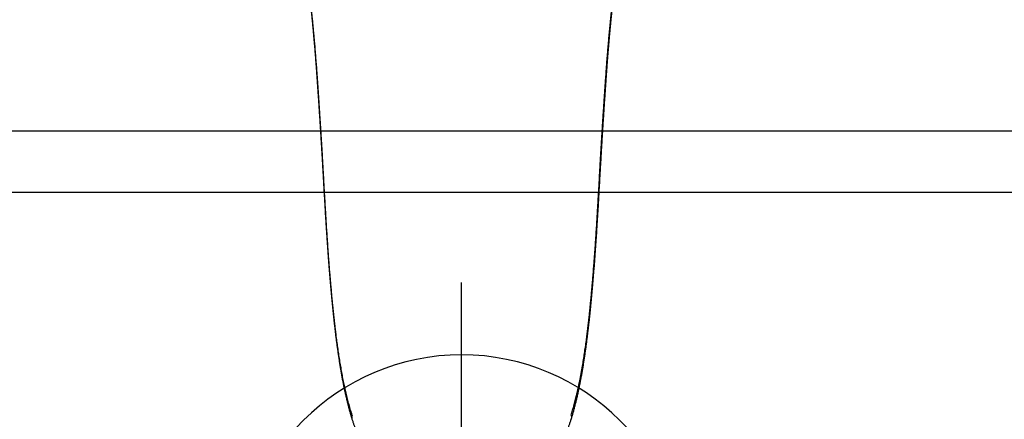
# Model space of a CAD drawing. Header units: millimetres. Extents: x 7483 to 13091, y 8111 to 13871.
# Tile 847 of 920: x 11568 to 11584, y 10652 to 10659. Entities that reach past the tile are written whole.
import ezdxf

# ---------------------------------------------------------------- set-up
doc = ezdxf.new("R2010")
doc.units = ezdxf.units.MM
doc.layers.add('Wyposazenie Wew - Urzadzenia Sanitarne', color=6, linetype='Continuous')

# ---------------------------------------------------------------- blocks, each defined once
blk = doc.blocks.new('ORAS_ELECTRA')
for p, q in [((-2.368, -4.189), (-2.367, -4.175)), ((2.368, -4.189), (2.367, -4.175)), ((-1.795, -9.882), (-1.795, -9.882)), ((-1.795, -9.882), (-1.795, -9.883)), ((1.795, -9.882), (1.795, -9.883))]:
    blk.add_line(p, q)
for points, knots in [([(-2.733, -1.026), (-2.733, -1.026), (-2.733, -1.03), (-2.733, -1.037), (-2.732, -1.047), (-2.732, -1.058), (-2.731, -1.069), (-2.73, -1.08), (-2.729, -1.09), (-2.728, -1.099), (-2.727, -1.108), (-2.726, -1.117), (-2.725, -1.127), (-2.724, -1.135), (-2.723, -1.144), (-2.722, -1.153), (-2.721, -1.162), (-2.72, -1.17), (-2.718, -1.179), (-2.717, -1.187), (-2.716, -1.196), (-2.715, -1.204), (-2.714, -1.212), (-2.712, -1.221), (-2.711, -1.229), (-2.71, -1.237), (-2.709, -1.246), (-2.707, -1.254), (-2.706, -1.263), (-2.705, -1.271), (-2.704, -1.28), (-2.702, -1.288), (-2.701, -1.297), (-2.7, -1.306), (-2.698, -1.315), (-2.697, -1.324), (-2.695, -1.333), (-2.694, -1.342), (-2.693, -1.351), (-2.691, -1.36), (-2.69, -1.37), (-2.688, -1.379), (-2.687, -1.388), (-2.686, -1.398), (-2.684, -1.408), (-2.683, -1.417), (-2.681, -1.427), (-2.68, -1.437), (-2.678, -1.447), (-2.677, -1.457), (-2.675, -1.467), (-2.674, -1.477), (-2.672, -1.488), (-2.671, -1.498), (-2.669, -1.509), (-2.668, -1.519), (-2.666, -1.53), (-2.665, -1.541), (-2.663, -1.551), (-2.662, -1.562), (-2.66, -1.573), (-2.659, -1.584), (-2.657, -1.595), (-2.655, -1.606), (-2.654, -1.618), (-2.652, -1.629), (-2.651, -1.641), (-2.649, -1.652), (-2.647, -1.664), (-2.646, -1.676), (-2.644, -1.688), (-2.643, -1.7), (-2.641, -1.712), (-2.639, -1.724), (-2.638, -1.736), (-2.636, -1.748), (-2.634, -1.761), (-2.632, -1.773), (-2.631, -1.786), (-2.629, -1.799), (-2.627, -1.811), (-2.626, -1.824), (-2.624, -1.837), (-2.622, -1.85), (-2.62, -1.863), (-2.619, -1.877), (-2.617, -1.89), (-2.615, -1.903), (-2.613, -1.917), (-2.611, -1.93), (-2.61, -1.944), (-2.608, -1.957), (-2.606, -1.971), (-2.604, -1.985), (-2.602, -1.999), (-2.601, -2.013), (-2.599, -2.027), (-2.597, -2.041), (-2.595, -2.055), (-2.593, -2.07), (-2.591, -2.084), (-2.589, -2.099), (-2.587, -2.113), (-2.585, -2.128), (-2.583, -2.143), (-2.582, -2.158), (-2.58, -2.172), (-2.578, -2.187), (-2.576, -2.203), (-2.574, -2.218), (-2.572, -2.233), (-2.57, -2.248), (-2.568, -2.263), (-2.566, -2.279), (-2.564, -2.294), (-2.562, -2.31), (-2.56, -2.326), (-2.558, -2.341), (-2.556, -2.357), (-2.554, -2.373), (-2.552, -2.389), (-2.55, -2.405), (-2.548, -2.421), (-2.546, -2.438), (-2.544, -2.454), (-2.542, -2.471), (-2.54, -2.487), (-2.538, -2.504), (-2.535, -2.52), (-2.533, -2.537), (-2.531, -2.554), (-2.529, -2.57), (-2.527, -2.587), (-2.525, -2.604), (-2.523, -2.621), (-2.521, -2.639), (-2.519, -2.656), (-2.517, -2.673), (-2.515, -2.69), (-2.513, -2.708), (-2.511, -2.725), (-2.508, -2.743), (-2.506, -2.761), (-2.504, -2.778), (-2.502, -2.796), (-2.5, -2.814), (-2.498, -2.832), (-2.496, -2.85), (-2.494, -2.868), (-2.492, -2.887), (-2.49, -2.905), (-2.488, -2.923), (-2.485, -2.942), (-2.483, -2.96), (-2.481, -2.979), (-2.479, -2.998), (-2.477, -3.016), (-2.475, -3.035), (-2.473, -3.054), (-2.471, -3.073), (-2.469, -3.092), (-2.467, -3.112), (-2.465, -3.131), (-2.463, -3.15), (-2.46, -3.17), (-2.458, -3.189), (-2.456, -3.209), (-2.454, -3.228), (-2.452, -3.248), (-2.45, -3.268), (-2.448, -3.288), (-2.446, -3.308), (-2.444, -3.328), (-2.442, -3.348), (-2.44, -3.369), (-2.438, -3.389), (-2.436, -3.409), (-2.434, -3.43), (-2.432, -3.451), (-2.43, -3.471), (-2.428, -3.492), (-2.426, -3.513), (-2.424, -3.534), (-2.422, -3.555), (-2.42, -3.576), (-2.418, -3.597), (-2.416, -3.619), (-2.414, -3.64), (-2.412, -3.662), (-2.41, -3.684), (-2.408, -3.705), (-2.406, -3.727), (-2.405, -3.749), (-2.403, -3.771), (-2.401, -3.793), (-2.399, -3.815), (-2.397, -3.838), (-2.395, -3.86), (-2.393, -3.883), (-2.391, -3.905), (-2.39, -3.928), (-2.388, -3.951), (-2.386, -3.973), (-2.384, -3.996), (-2.382, -4.02), (-2.38, -4.043), (-2.379, -4.066), (-2.377, -4.089), (-2.375, -4.111), (-2.374, -4.133), (-2.372, -4.152), (-2.371, -4.171), (-2.37, -4.183), (-2.369, -4.189), (-2.369, -4.189)], [0, 0, 0, 0, 0.000897, 0.014392, 0.028259, 0.042658, 0.057335, 0.071796, 0.084135, 0.095797, 0.106851, 0.118564, 0.128903, 0.139852, 0.150279, 0.16025, 0.169835, 0.179089, 0.188056, 0.196771, 0.205262, 0.213555, 0.22166, 0.22964, 0.237452, 0.24511, 0.252628, 0.260016, 0.267284, 0.274441, 0.281494, 0.28845, 0.295315, 0.302095, 0.308794, 0.315416, 0.32203, 0.328524, 0.334936, 0.341269, 0.347528, 0.353717, 0.35984, 0.365899, 0.371898, 0.377839, 0.383725, 0.389558, 0.39534, 0.401075, 0.406762, 0.412405, 0.418004, 0.423618, 0.429062, 0.434454, 0.439796, 0.445092, 0.450342, 0.455549, 0.460714, 0.465839, 0.470925, 0.475973, 0.480986, 0.485964, 0.490908, 0.49582, 0.500701, 0.505551, 0.510372, 0.515165, 0.519931, 0.524654, 0.529349, 0.534008, 0.538633, 0.543224, 0.547784, 0.552312, 0.556812, 0.561283, 0.565726, 0.570144, 0.574534, 0.578879, 0.58319, 0.587475, 0.591733, 0.595965, 0.60017, 0.60435, 0.608503, 0.612631, 0.616733, 0.620811, 0.624863, 0.628816, 0.632873, 0.6369, 0.640897, 0.644865, 0.648806, 0.652719, 0.656607, 0.660469, 0.664307, 0.668122, 0.671913, 0.675683, 0.679431, 0.683158, 0.686865, 0.690552, 0.694221, 0.697871, 0.701504, 0.70512, 0.708719, 0.712302, 0.715869, 0.719422, 0.72296, 0.726484, 0.730023, 0.733512, 0.736982, 0.740435, 0.743872, 0.747294, 0.7507, 0.754091, 0.75746, 0.760819, 0.764168, 0.767504, 0.770826, 0.774132, 0.777422, 0.780694, 0.783961, 0.787221, 0.790468, 0.793703, 0.796926, 0.800138, 0.803338, 0.806527, 0.809706, 0.812875, 0.816033, 0.819181, 0.82232, 0.82545, 0.828571, 0.831684, 0.83479, 0.837892, 0.840985, 0.84407, 0.847147, 0.850216, 0.853277, 0.856332, 0.859379, 0.862419, 0.865453, 0.868481, 0.871504, 0.87452, 0.877531, 0.880538, 0.883539, 0.886536, 0.889529, 0.892518, 0.895503, 0.898484, 0.901463, 0.904439, 0.907412, 0.910382, 0.913351, 0.916318, 0.919283, 0.922247, 0.92521, 0.928172, 0.931133, 0.934095, 0.937043, 0.939995, 0.942952, 0.945913, 0.948876, 0.95184, 0.954801, 0.957758, 0.960716, 0.963662, 0.966616, 0.969577, 0.972545, 0.975521, 0.978504, 0.981496, 0.984497, 0.98746, 0.990212, 0.992827, 0.995596, 0.997715, 0.99984, 1, 1, 1, 1]), ([(-2.367, -4.175), (-2.368, -4.162), (-2.37, -4.135), (-2.373, -4.094), (-2.376, -4.055), (-2.379, -4.015), (-2.383, -3.976), (-2.386, -3.936), (-2.389, -3.897), (-2.392, -3.859), (-2.395, -3.82), (-2.399, -3.782), (-2.402, -3.744), (-2.405, -3.707), (-2.408, -3.669), (-2.412, -3.632), (-2.415, -3.595), (-2.419, -3.558), (-2.422, -3.521), (-2.426, -3.483), (-2.429, -3.447), (-2.433, -3.409), (-2.437, -3.372), (-2.44, -3.334), (-2.444, -3.296), (-2.448, -3.259), (-2.452, -3.222), (-2.456, -3.185), (-2.46, -3.149), (-2.463, -3.113), (-2.467, -3.078), (-2.471, -3.042), (-2.475, -3.007), (-2.479, -2.973), (-2.483, -2.938), (-2.487, -2.905), (-2.49, -2.871), (-2.494, -2.838), (-2.498, -2.806), (-2.502, -2.774), (-2.505, -2.742), (-2.509, -2.711), (-2.513, -2.68), (-2.517, -2.649), (-2.52, -2.619), (-2.524, -2.589), (-2.528, -2.558), (-2.532, -2.527), (-2.536, -2.494), (-2.54, -2.462), (-2.543, -2.431), (-2.547, -2.4), (-2.551, -2.37), (-2.555, -2.34), (-2.559, -2.311), (-2.562, -2.282), (-2.566, -2.254), (-2.57, -2.226), (-2.573, -2.198), (-2.577, -2.171), (-2.58, -2.144), (-2.584, -2.117), (-2.587, -2.091), (-2.59, -2.066), (-2.594, -2.041), (-2.597, -2.016), (-2.6, -1.992), (-2.603, -1.968), (-2.607, -1.943), (-2.61, -1.917), (-2.614, -1.889), (-2.618, -1.862), (-2.621, -1.837), (-2.624, -1.813), (-2.627, -1.79), (-2.63, -1.769), (-2.633, -1.747), (-2.636, -1.726), (-2.639, -1.704), (-2.642, -1.681), (-2.645, -1.657), (-2.649, -1.633), (-2.652, -1.611), (-2.655, -1.588), (-2.658, -1.567), (-2.661, -1.546), (-2.664, -1.525), (-2.667, -1.506), (-2.669, -1.487), (-2.672, -1.47), (-2.674, -1.454), (-2.676, -1.439), (-2.679, -1.424), (-2.681, -1.409), (-2.683, -1.395), (-2.685, -1.381), (-2.687, -1.368), (-2.689, -1.352), (-2.692, -1.335), (-2.695, -1.317), (-2.697, -1.299), (-2.7, -1.283), (-2.703, -1.266), (-2.705, -1.251), (-2.707, -1.236), (-2.709, -1.221), (-2.712, -1.208), (-2.714, -1.194), (-2.716, -1.182), (-2.717, -1.17), (-2.719, -1.158), (-2.721, -1.147), (-2.722, -1.136), (-2.724, -1.125), (-2.725, -1.115), (-2.726, -1.105), (-2.727, -1.096), (-2.728, -1.087), (-2.729, -1.079), (-2.73, -1.07), (-2.731, -1.062), (-2.732, -1.054), (-2.732, -1.045), (-2.733, -1.036), (-2.733, -1.029), (-2.733, -1.026)], [0, 0, 0, 0, 0.005042, 0.010085, 0.015128, 0.020171, 0.025213, 0.030256, 0.035299, 0.040342, 0.045385, 0.050427, 0.055469, 0.060512, 0.065555, 0.070598, 0.075641, 0.080861, 0.086082, 0.091303, 0.096524, 0.101745, 0.107324, 0.112903, 0.118483, 0.124063, 0.129642, 0.135243, 0.140845, 0.146447, 0.152049, 0.15765, 0.163343, 0.169037, 0.174731, 0.180424, 0.186117, 0.19181, 0.197503, 0.203197, 0.20889, 0.214583, 0.220354, 0.226126, 0.231897, 0.237669, 0.24344, 0.250034, 0.256627, 0.263221, 0.269814, 0.276407, 0.283, 0.289593, 0.296186, 0.302832, 0.309478, 0.316124, 0.322769, 0.32959, 0.336411, 0.343232, 0.350054, 0.356874, 0.363694, 0.370515, 0.377336, 0.384156, 0.390977, 0.399572, 0.408167, 0.416763, 0.425358, 0.432951, 0.440545, 0.448138, 0.455736, 0.463333, 0.470931, 0.480459, 0.489988, 0.499517, 0.509046, 0.518575, 0.528119, 0.537663, 0.547208, 0.556752, 0.566296, 0.57459, 0.582884, 0.591178, 0.599474, 0.60777, 0.616066, 0.624348, 0.63263, 0.640912, 0.653338, 0.665764, 0.678196, 0.690629, 0.703064, 0.715499, 0.727922, 0.740344, 0.752769, 0.765193, 0.777621, 0.79005, 0.802479, 0.814908, 0.827734, 0.84056, 0.853387, 0.866213, 0.879042, 0.891871, 0.904701, 0.917531, 0.931434, 0.945337, 0.95924, 0.980096, 1, 1, 1, 1]), ([(2.367, -4.175), (2.368, -4.161), (2.37, -4.134), (2.373, -4.093), (2.377, -4.052), (2.38, -4.011), (2.383, -3.971), (2.386, -3.931), (2.389, -3.891), (2.393, -3.851), (2.396, -3.811), (2.399, -3.772), (2.403, -3.733), (2.406, -3.694), (2.41, -3.655), (2.413, -3.617), (2.417, -3.579), (2.42, -3.541), (2.424, -3.504), (2.427, -3.467), (2.431, -3.43), (2.434, -3.393), (2.438, -3.357), (2.442, -3.322), (2.445, -3.286), (2.449, -3.251), (2.452, -3.216), (2.456, -3.181), (2.46, -3.146), (2.464, -3.111), (2.467, -3.077), (2.471, -3.042), (2.475, -3.007), (2.479, -2.973), (2.483, -2.938), (2.487, -2.905), (2.49, -2.871), (2.494, -2.838), (2.498, -2.806), (2.502, -2.774), (2.505, -2.742), (2.509, -2.711), (2.513, -2.68), (2.517, -2.649), (2.52, -2.619), (2.524, -2.589), (2.528, -2.559), (2.531, -2.528), (2.535, -2.497), (2.539, -2.466), (2.543, -2.436), (2.547, -2.406), (2.55, -2.377), (2.554, -2.349), (2.558, -2.32), (2.561, -2.293), (2.565, -2.264), (2.569, -2.234), (2.573, -2.204), (2.576, -2.174), (2.58, -2.144), (2.584, -2.116), (2.588, -2.088), (2.591, -2.06), (2.595, -2.033), (2.598, -2.007), (2.602, -1.981), (2.605, -1.956), (2.608, -1.931), (2.612, -1.906), (2.615, -1.882), (2.618, -1.859), (2.621, -1.835), (2.624, -1.813), (2.627, -1.79), (2.63, -1.769), (2.633, -1.747), (2.636, -1.726), (2.639, -1.704), (2.642, -1.681), (2.645, -1.657), (2.649, -1.633), (2.652, -1.611), (2.655, -1.588), (2.658, -1.567), (2.661, -1.546), (2.664, -1.525), (2.667, -1.506), (2.669, -1.487), (2.672, -1.47), (2.674, -1.454), (2.676, -1.439), (2.679, -1.424), (2.681, -1.409), (2.683, -1.395), (2.685, -1.381), (2.687, -1.368), (2.689, -1.352), (2.692, -1.335), (2.695, -1.317), (2.697, -1.299), (2.7, -1.283), (2.703, -1.266), (2.705, -1.251), (2.707, -1.236), (2.709, -1.221), (2.712, -1.208), (2.714, -1.194), (2.716, -1.182), (2.717, -1.17), (2.719, -1.158), (2.721, -1.147), (2.722, -1.136), (2.724, -1.125), (2.725, -1.115), (2.726, -1.105), (2.727, -1.096), (2.728, -1.087), (2.729, -1.079), (2.73, -1.07), (2.731, -1.062), (2.732, -1.054), (2.732, -1.045), (2.733, -1.036), (2.733, -1.029), (2.733, -1.026)], [0, 0, 0, 0, 0.005164, 0.010329, 0.015494, 0.020658, 0.025822, 0.031005, 0.036188, 0.041372, 0.046555, 0.051738, 0.056984, 0.06223, 0.067476, 0.072723, 0.077968, 0.083214, 0.08846, 0.093707, 0.098953, 0.104199, 0.109444, 0.11469, 0.119937, 0.125183, 0.130428, 0.135872, 0.141317, 0.146762, 0.152206, 0.15765, 0.163343, 0.169037, 0.174731, 0.180424, 0.186117, 0.19181, 0.197503, 0.203197, 0.20889, 0.214583, 0.220354, 0.226126, 0.231897, 0.237669, 0.24344, 0.24976, 0.25608, 0.2624, 0.26872, 0.275039, 0.281377, 0.287715, 0.294054, 0.300392, 0.30673, 0.314114, 0.321498, 0.328883, 0.336267, 0.343651, 0.351036, 0.35842, 0.365804, 0.373187, 0.380571, 0.387955, 0.395339, 0.402843, 0.410348, 0.417853, 0.425358, 0.432951, 0.440545, 0.448138, 0.455736, 0.463333, 0.470931, 0.480459, 0.489988, 0.499517, 0.509046, 0.518575, 0.528119, 0.537663, 0.547208, 0.556752, 0.566296, 0.57459, 0.582884, 0.591178, 0.599474, 0.60777, 0.616066, 0.624348, 0.63263, 0.640912, 0.653338, 0.665764, 0.678196, 0.690629, 0.703064, 0.715499, 0.727921, 0.740344, 0.752769, 0.765193, 0.777621, 0.79005, 0.802479, 0.814908, 0.827734, 0.84056, 0.853387, 0.866213, 0.879042, 0.891871, 0.904701, 0.917531, 0.931434, 0.945337, 0.95924, 0.980096, 1, 1, 1, 1]), ([(2.369, -4.189), (2.37, -4.184), (2.371, -4.173), (2.372, -4.157), (2.373, -4.139), (2.375, -4.119), (2.376, -4.098), (2.378, -4.075), (2.38, -4.052), (2.381, -4.029), (2.383, -4.005), (2.385, -3.982), (2.387, -3.959), (2.389, -3.936), (2.391, -3.913), (2.393, -3.891), (2.394, -3.868), (2.396, -3.846), (2.398, -3.823), (2.4, -3.801), (2.402, -3.779), (2.404, -3.757), (2.406, -3.735), (2.408, -3.713), (2.41, -3.691), (2.412, -3.67), (2.413, -3.648), (2.415, -3.627), (2.417, -3.605), (2.419, -3.584), (2.421, -3.563), (2.423, -3.542), (2.425, -3.521), (2.427, -3.5), (2.429, -3.479), (2.431, -3.459), (2.433, -3.438), (2.435, -3.418), (2.437, -3.397), (2.439, -3.377), (2.441, -3.357), (2.443, -3.336), (2.445, -3.316), (2.447, -3.296), (2.449, -3.277), (2.451, -3.257), (2.453, -3.237), (2.455, -3.217), (2.458, -3.198), (2.46, -3.178), (2.462, -3.159), (2.464, -3.14), (2.466, -3.12), (2.468, -3.101), (2.47, -3.082), (2.472, -3.063), (2.474, -3.044), (2.476, -3.025), (2.478, -3.007), (2.48, -2.988), (2.482, -2.969), (2.484, -2.951), (2.487, -2.933), (2.489, -2.914), (2.491, -2.896), (2.493, -2.878), (2.495, -2.86), (2.497, -2.842), (2.499, -2.824), (2.501, -2.806), (2.503, -2.788), (2.505, -2.77), (2.507, -2.753), (2.509, -2.735), (2.511, -2.718), (2.514, -2.7), (2.516, -2.683), (2.518, -2.666), (2.52, -2.649), (2.522, -2.632), (2.524, -2.615), (2.526, -2.598), (2.528, -2.581), (2.53, -2.564), (2.532, -2.547), (2.534, -2.531), (2.536, -2.514), (2.538, -2.498), (2.54, -2.482), (2.542, -2.465), (2.544, -2.449), (2.546, -2.433), (2.548, -2.417), (2.55, -2.401), (2.552, -2.385), (2.554, -2.369), (2.556, -2.353), (2.558, -2.338), (2.56, -2.322), (2.562, -2.307), (2.564, -2.291), (2.566, -2.276), (2.568, -2.261), (2.57, -2.245), (2.572, -2.23), (2.574, -2.215), (2.576, -2.2), (2.578, -2.186), (2.58, -2.171), (2.582, -2.156), (2.584, -2.141), (2.586, -2.127), (2.587, -2.112), (2.589, -2.098), (2.591, -2.083), (2.593, -2.069), (2.595, -2.055), (2.597, -2.041), (2.599, -2.026), (2.601, -2.013), (2.602, -1.999), (2.604, -1.985), (2.606, -1.971), (2.608, -1.958), (2.61, -1.944), (2.611, -1.931), (2.613, -1.918), (2.615, -1.904), (2.617, -1.891), (2.618, -1.878), (2.62, -1.865), (2.622, -1.852), (2.624, -1.839), (2.625, -1.826), (2.627, -1.814), (2.629, -1.801), (2.63, -1.789), (2.632, -1.776), (2.634, -1.764), (2.635, -1.752), (2.637, -1.739), (2.639, -1.727), (2.64, -1.715), (2.642, -1.703), (2.644, -1.692), (2.645, -1.68), (2.647, -1.668), (2.648, -1.657), (2.65, -1.645), (2.652, -1.634), (2.653, -1.622), (2.655, -1.611), (2.656, -1.6), (2.658, -1.589), (2.659, -1.578), (2.661, -1.567), (2.662, -1.557), (2.664, -1.546), (2.665, -1.536), (2.667, -1.525), (2.668, -1.515), (2.67, -1.504), (2.671, -1.494), (2.673, -1.484), (2.674, -1.474), (2.676, -1.464), (2.677, -1.454), (2.679, -1.444), (2.68, -1.434), (2.682, -1.425), (2.683, -1.415), (2.684, -1.406), (2.686, -1.396), (2.687, -1.387), (2.689, -1.378), (2.69, -1.368), (2.691, -1.359), (2.693, -1.35), (2.694, -1.341), (2.695, -1.332), (2.697, -1.324), (2.698, -1.315), (2.7, -1.306), (2.701, -1.297), (2.702, -1.289), (2.703, -1.281), (2.705, -1.272), (2.706, -1.264), (2.707, -1.256), (2.708, -1.247), (2.71, -1.239), (2.711, -1.231), (2.712, -1.223), (2.713, -1.215), (2.714, -1.207), (2.716, -1.199), (2.717, -1.191), (2.718, -1.183), (2.719, -1.175), (2.72, -1.167), (2.721, -1.159), (2.722, -1.151), (2.723, -1.143), (2.724, -1.134), (2.725, -1.126), (2.726, -1.117), (2.727, -1.108), (2.728, -1.099), (2.729, -1.09), (2.73, -1.08), (2.731, -1.07), (2.732, -1.059), (2.732, -1.048), (2.733, -1.037), (2.733, -1.03), (2.733, -1.026), (2.733, -1.026)], [0, 0, 0, 0, 0.002013, 0.004064, 0.006124, 0.008739, 0.011458, 0.014318, 0.017349, 0.020341, 0.023344, 0.026338, 0.029325, 0.032303, 0.035274, 0.038238, 0.041195, 0.044145, 0.047102, 0.050061, 0.053023, 0.055986, 0.058948, 0.061908, 0.064862, 0.06781, 0.070751, 0.0737, 0.076654, 0.079609, 0.082565, 0.085523, 0.088481, 0.091442, 0.094405, 0.09737, 0.100337, 0.103307, 0.106281, 0.109257, 0.112238, 0.115222, 0.11821, 0.121202, 0.1242, 0.127202, 0.130209, 0.133222, 0.13624, 0.139265, 0.142296, 0.145333, 0.148377, 0.151428, 0.154487, 0.157553, 0.160627, 0.16371, 0.166801, 0.1699, 0.173009, 0.17612, 0.17924, 0.182368, 0.185506, 0.188653, 0.19181, 0.194977, 0.198155, 0.201343, 0.204543, 0.207753, 0.210975, 0.214209, 0.217456, 0.220715, 0.223986, 0.227263, 0.230551, 0.233856, 0.237175, 0.240507, 0.243851, 0.247205, 0.250567, 0.253941, 0.257333, 0.26074, 0.264163, 0.267601, 0.271056, 0.274528, 0.278022, 0.281533, 0.285058, 0.288597, 0.292151, 0.29572, 0.299304, 0.302905, 0.306523, 0.310158, 0.313811, 0.317482, 0.321172, 0.324882, 0.328613, 0.332364, 0.336136, 0.339931, 0.343749, 0.34759, 0.351456, 0.355347, 0.359264, 0.363208, 0.367179, 0.371179, 0.375209, 0.379269, 0.383227, 0.387284, 0.391364, 0.39547, 0.3996, 0.403756, 0.407937, 0.412143, 0.416375, 0.420632, 0.424916, 0.429225, 0.433559, 0.437953, 0.442359, 0.446791, 0.451251, 0.455738, 0.460254, 0.464801, 0.469379, 0.473989, 0.478633, 0.483312, 0.488022, 0.492775, 0.497554, 0.50236, 0.507196, 0.512061, 0.516957, 0.521884, 0.526845, 0.531839, 0.536868, 0.541934, 0.547037, 0.552179, 0.557362, 0.562587, 0.567856, 0.57317, 0.578531, 0.583942, 0.589408, 0.594979, 0.600591, 0.606246, 0.611946, 0.617692, 0.623487, 0.629332, 0.63523, 0.641182, 0.647192, 0.653261, 0.659393, 0.665591, 0.671859, 0.678198, 0.684615, 0.691113, 0.697728, 0.704351, 0.711049, 0.717826, 0.724686, 0.731635, 0.738677, 0.745819, 0.753069, 0.760433, 0.76792, 0.77554, 0.783304, 0.791226, 0.7993, 0.807517, 0.815916, 0.824516, 0.83334, 0.842415, 0.851774, 0.861455, 0.871507, 0.881988, 0.89297, 0.90452, 0.916238, 0.928628, 0.941738, 0.955575, 0.970002, 0.984693, 0.999125, 1, 1, 1, 1]), ([(-1.788, -9.841), (-1.792, -9.827), (-1.801, -9.8), (-1.814, -9.757), (-1.827, -9.713), (-1.839, -9.668), (-1.851, -9.623), (-1.863, -9.578), (-1.876, -9.528), (-1.888, -9.475), (-1.902, -9.417), (-1.914, -9.359), (-1.927, -9.301), (-1.938, -9.242), (-1.95, -9.182), (-1.961, -9.122), (-1.971, -9.065), (-1.98, -9.011), (-1.989, -8.96), (-1.997, -8.908), (-2.005, -8.857), (-2.013, -8.805), (-2.02, -8.753), (-2.028, -8.7), (-2.035, -8.648), (-2.042, -8.595), (-2.049, -8.54), (-2.056, -8.482), (-2.063, -8.422), (-2.07, -8.362), (-2.077, -8.302), (-2.084, -8.241), (-2.091, -8.18), (-2.097, -8.12), (-2.103, -8.058), (-2.109, -7.997), (-2.116, -7.933), (-2.122, -7.866), (-2.128, -7.795), (-2.135, -7.725), (-2.141, -7.654), (-2.147, -7.583), (-2.153, -7.51), (-2.158, -7.437), (-2.164, -7.363), (-2.17, -7.29), (-2.176, -7.209), (-2.182, -7.121), (-2.189, -7.026), (-2.195, -6.93), (-2.202, -6.825), (-2.21, -6.708), (-2.217, -6.581), (-2.225, -6.461), (-2.231, -6.35), (-2.237, -6.246), (-2.243, -6.151), (-2.248, -6.064), (-2.252, -5.986), (-2.256, -5.909), (-2.26, -5.837), (-2.264, -5.771), (-2.267, -5.712), (-2.271, -5.652), (-2.274, -5.593), (-2.278, -5.533), (-2.281, -5.474), (-2.285, -5.415), (-2.288, -5.356), (-2.292, -5.297), (-2.296, -5.239), (-2.299, -5.181), (-2.303, -5.124), (-2.306, -5.068), (-2.31, -5.011), (-2.314, -4.95), (-2.318, -4.884), (-2.323, -4.814), (-2.328, -4.744), (-2.332, -4.677), (-2.337, -4.611), (-2.341, -4.548), (-2.345, -4.486), (-2.35, -4.423), (-2.354, -4.361), (-2.359, -4.298), (-2.363, -4.236), (-2.366, -4.195), (-2.367, -4.175)], [0, 0, 0, 0, 0.008254, 0.016507, 0.025317, 0.034126, 0.042936, 0.051746, 0.060556, 0.071566, 0.082578, 0.093589, 0.1046, 0.115711, 0.126823, 0.137935, 0.149046, 0.158432, 0.167818, 0.177204, 0.186591, 0.195976, 0.205383, 0.21479, 0.224198, 0.233605, 0.243012, 0.253602, 0.264194, 0.274785, 0.285377, 0.295967, 0.306582, 0.317197, 0.327813, 0.338428, 0.349043, 0.361157, 0.373272, 0.385388, 0.397503, 0.409617, 0.422179, 0.434741, 0.447303, 0.459865, 0.472427, 0.488628, 0.50483, 0.521032, 0.537233, 0.558838, 0.580443, 0.602048, 0.619714, 0.63738, 0.655045, 0.668297, 0.681548, 0.694797, 0.708046, 0.718249, 0.728453, 0.738657, 0.74886, 0.759063, 0.769284, 0.779506, 0.789728, 0.79995, 0.810172, 0.82009, 0.830008, 0.839927, 0.849846, 0.859764, 0.872181, 0.884598, 0.897015, 0.909432, 0.920744, 0.932056, 0.943368, 0.954679, 0.966009, 0.97734, 0.98867, 1, 1, 1, 1]), ([(1.788, -9.841), (1.792, -9.827), (1.801, -9.8), (1.814, -9.757), (1.827, -9.712), (1.84, -9.666), (1.852, -9.62), (1.864, -9.573), (1.876, -9.526), (1.887, -9.479), (1.898, -9.431), (1.909, -9.384), (1.919, -9.335), (1.929, -9.287), (1.939, -9.238), (1.949, -9.189), (1.958, -9.14), (1.967, -9.091), (1.975, -9.041), (1.984, -8.991), (1.992, -8.94), (2, -8.889), (2.008, -8.838), (2.015, -8.787), (2.023, -8.735), (2.03, -8.683), (2.037, -8.631), (2.044, -8.579), (2.051, -8.526), (2.057, -8.472), (2.064, -8.418), (2.07, -8.363), (2.077, -8.309), (2.083, -8.249), (2.09, -8.185), (2.097, -8.116), (2.104, -8.046), (2.111, -7.975), (2.119, -7.901), (2.126, -7.826), (2.132, -7.75), (2.139, -7.674), (2.145, -7.598), (2.152, -7.522), (2.158, -7.446), (2.164, -7.369), (2.17, -7.293), (2.176, -7.21), (2.182, -7.121), (2.189, -7.026), (2.195, -6.93), (2.202, -6.825), (2.21, -6.708), (2.217, -6.581), (2.224, -6.468), (2.23, -6.369), (2.235, -6.284), (2.24, -6.2), (2.245, -6.118), (2.249, -6.038), (2.253, -5.961), (2.258, -5.884), (2.262, -5.812), (2.266, -5.746), (2.269, -5.685), (2.273, -5.623), (2.276, -5.562), (2.28, -5.503), (2.283, -5.446), (2.286, -5.391), (2.29, -5.336), (2.293, -5.281), (2.296, -5.226), (2.3, -5.17), (2.304, -5.112), (2.307, -5.056), (2.311, -4.999), (2.315, -4.939), (2.319, -4.876), (2.323, -4.809), (2.328, -4.743), (2.332, -4.677), (2.337, -4.612), (2.341, -4.546), (2.346, -4.481), (2.35, -4.417), (2.354, -4.355), (2.359, -4.295), (2.363, -4.235), (2.366, -4.195), (2.367, -4.175)], [0, 0, 0, 0, 0.008254, 0.016507, 0.02553, 0.034553, 0.043576, 0.052599, 0.061622, 0.070733, 0.079845, 0.088957, 0.098069, 0.10718, 0.116312, 0.125444, 0.134576, 0.143708, 0.15284, 0.162117, 0.171395, 0.180673, 0.189951, 0.199229, 0.208526, 0.217824, 0.227123, 0.236421, 0.245719, 0.255331, 0.264944, 0.274557, 0.28417, 0.293783, 0.305821, 0.31786, 0.329899, 0.341938, 0.354976, 0.368015, 0.381054, 0.394094, 0.407132, 0.420191, 0.43325, 0.446309, 0.459368, 0.472427, 0.488628, 0.50483, 0.521031, 0.537233, 0.558838, 0.580443, 0.602048, 0.616437, 0.630826, 0.645215, 0.659604, 0.672724, 0.685844, 0.698965, 0.712084, 0.72259, 0.733096, 0.743602, 0.754107, 0.764612, 0.774114, 0.783617, 0.793119, 0.802622, 0.812124, 0.822104, 0.832085, 0.842066, 0.852047, 0.862028, 0.873762, 0.885496, 0.89723, 0.908963, 0.920715, 0.932467, 0.944219, 0.955971, 0.966978, 0.977985, 0.988993, 1, 1, 1, 1]), ([(-2.369, -4.189), (-2.369, -4.196), (-2.368, -4.213), (-2.366, -4.24), (-2.364, -4.271), (-2.361, -4.301), (-2.359, -4.332), (-2.357, -4.364), (-2.355, -4.395), (-2.353, -4.427), (-2.35, -4.459), (-2.348, -4.491), (-2.346, -4.523), (-2.344, -4.555), (-2.341, -4.588), (-2.339, -4.621), (-2.337, -4.654), (-2.335, -4.687), (-2.332, -4.721), (-2.33, -4.754), (-2.328, -4.788), (-2.326, -4.823), (-2.323, -4.857), (-2.321, -4.892), (-2.319, -4.927), (-2.317, -4.962), (-2.314, -4.998), (-2.312, -5.034), (-2.309, -5.07), (-2.307, -5.107), (-2.305, -5.143), (-2.303, -5.178), (-2.3, -5.213), (-2.298, -5.247), (-2.296, -5.281), (-2.294, -5.314), (-2.292, -5.346), (-2.29, -5.378), (-2.288, -5.41), (-2.286, -5.442), (-2.284, -5.475), (-2.282, -5.507), (-2.28, -5.54), (-2.279, -5.573), (-2.277, -5.606), (-2.275, -5.641), (-2.273, -5.677), (-2.27, -5.714), (-2.268, -5.752), (-2.266, -5.791), (-2.264, -5.832), (-2.261, -5.873), (-2.259, -5.916), (-2.256, -5.96), (-2.254, -6.006), (-2.251, -6.053), (-2.248, -6.102), (-2.245, -6.153), (-2.242, -6.207), (-2.239, -6.263), (-2.236, -6.323), (-2.232, -6.388), (-2.228, -6.459), (-2.223, -6.539), (-2.217, -6.631), (-2.211, -6.725), (-2.206, -6.814), (-2.201, -6.892), (-2.196, -6.961), (-2.192, -7.025), (-2.187, -7.085), (-2.183, -7.142), (-2.179, -7.197), (-2.175, -7.252), (-2.171, -7.306), (-2.168, -7.358), (-2.164, -7.407), (-2.16, -7.455), (-2.156, -7.502), (-2.152, -7.548), (-2.149, -7.594), (-2.145, -7.638), (-2.141, -7.681), (-2.138, -7.724), (-2.134, -7.766), (-2.13, -7.807), (-2.127, -7.847), (-2.123, -7.887), (-2.119, -7.926), (-2.116, -7.965), (-2.112, -8.003), (-2.108, -8.041), (-2.105, -8.078), (-2.101, -8.114), (-2.097, -8.151), (-2.093, -8.187), (-2.09, -8.223), (-2.086, -8.258), (-2.082, -8.293), (-2.078, -8.328), (-2.074, -8.363), (-2.07, -8.397), (-2.066, -8.431), (-2.062, -8.465), (-2.058, -8.499), (-2.054, -8.532), (-2.05, -8.566), (-2.046, -8.6), (-2.041, -8.633), (-2.037, -8.667), (-2.032, -8.7), (-2.028, -8.734), (-2.023, -8.767), (-2.019, -8.8), (-2.014, -8.833), (-2.009, -8.865), (-2.004, -8.898), (-1.999, -8.93), (-1.994, -8.963), (-1.989, -8.995), (-1.984, -9.027), (-1.979, -9.059), (-1.974, -9.09), (-1.968, -9.122), (-1.963, -9.154), (-1.957, -9.186), (-1.951, -9.218), (-1.945, -9.25), (-1.939, -9.281), (-1.933, -9.313), (-1.927, -9.345), (-1.92, -9.377), (-1.914, -9.408), (-1.907, -9.44), (-1.9, -9.471), (-1.894, -9.503), (-1.886, -9.534), (-1.879, -9.565), (-1.872, -9.596), (-1.864, -9.627), (-1.857, -9.657), (-1.849, -9.687), (-1.842, -9.717), (-1.834, -9.746), (-1.826, -9.775), (-1.818, -9.804), (-1.81, -9.832), (-1.802, -9.858), (-1.797, -9.874), (-1.795, -9.881)], [0, 0, 0, 0, 0.003717, 0.009313, 0.014928, 0.020555, 0.026233, 0.03193, 0.037647, 0.043385, 0.049146, 0.054929, 0.060735, 0.066566, 0.072421, 0.078302, 0.08421, 0.090145, 0.096108, 0.102101, 0.108124, 0.114179, 0.120284, 0.12643, 0.132619, 0.138851, 0.145129, 0.151456, 0.157822, 0.164262, 0.170565, 0.17674, 0.182798, 0.188746, 0.194593, 0.200378, 0.205891, 0.21142, 0.216964, 0.222524, 0.228101, 0.233694, 0.239304, 0.244935, 0.25068, 0.256699, 0.262858, 0.269171, 0.275654, 0.282327, 0.289211, 0.29633, 0.303656, 0.31119, 0.318955, 0.326981, 0.335304, 0.343968, 0.353032, 0.362574, 0.372698, 0.383557, 0.395482, 0.409046, 0.424384, 0.442107, 0.456898, 0.469886, 0.481632, 0.49246, 0.502582, 0.51214, 0.521235, 0.530868, 0.540056, 0.548857, 0.557329, 0.565515, 0.573524, 0.581406, 0.589126, 0.596695, 0.604126, 0.611427, 0.618606, 0.625673, 0.632633, 0.639493, 0.646258, 0.652934, 0.659525, 0.665978, 0.67238, 0.678735, 0.685044, 0.691309, 0.697531, 0.703712, 0.709852, 0.715953, 0.722016, 0.728043, 0.734034, 0.739991, 0.745914, 0.751731, 0.757726, 0.763707, 0.769675, 0.775628, 0.781568, 0.787493, 0.793405, 0.799302, 0.805186, 0.811056, 0.816912, 0.822755, 0.828583, 0.834399, 0.840201, 0.845993, 0.851773, 0.857574, 0.863393, 0.869228, 0.875078, 0.880939, 0.88681, 0.892689, 0.898573, 0.904459, 0.910345, 0.916229, 0.922108, 0.927981, 0.933845, 0.93973, 0.945574, 0.951371, 0.95712, 0.962821, 0.968473, 0.974077, 0.979632, 0.985144, 0.990541, 0.995855, 1, 1, 1, 1]), ([(1.795, -9.882), (1.797, -9.874), (1.803, -9.856), (1.811, -9.829), (1.818, -9.802), (1.826, -9.774), (1.834, -9.746), (1.841, -9.717), (1.849, -9.688), (1.856, -9.659), (1.864, -9.629), (1.871, -9.599), (1.878, -9.569), (1.885, -9.538), (1.892, -9.507), (1.899, -9.476), (1.906, -9.445), (1.913, -9.413), (1.919, -9.382), (1.926, -9.35), (1.932, -9.319), (1.938, -9.287), (1.944, -9.255), (1.95, -9.223), (1.956, -9.191), (1.962, -9.159), (1.967, -9.128), (1.973, -9.096), (1.978, -9.064), (1.983, -9.032), (1.988, -9), (1.994, -8.968), (1.998, -8.936), (2.003, -8.904), (2.008, -8.872), (2.013, -8.839), (2.018, -8.806), (2.022, -8.774), (2.027, -8.741), (2.031, -8.708), (2.036, -8.675), (2.04, -8.641), (2.045, -8.608), (2.049, -8.574), (2.053, -8.541), (2.057, -8.507), (2.061, -8.473), (2.065, -8.439), (2.069, -8.406), (2.073, -8.372), (2.077, -8.338), (2.081, -8.303), (2.085, -8.268), (2.088, -8.233), (2.092, -8.198), (2.096, -8.163), (2.1, -8.127), (2.103, -8.091), (2.107, -8.055), (2.111, -8.018), (2.114, -7.981), (2.118, -7.944), (2.121, -7.906), (2.125, -7.867), (2.128, -7.828), (2.132, -7.789), (2.136, -7.748), (2.139, -7.707), (2.143, -7.666), (2.146, -7.624), (2.15, -7.581), (2.153, -7.537), (2.157, -7.493), (2.161, -7.447), (2.164, -7.401), (2.168, -7.354), (2.171, -7.305), (2.175, -7.255), (2.179, -7.203), (2.183, -7.15), (2.187, -7.093), (2.191, -7.034), (2.195, -6.971), (2.2, -6.903), (2.205, -6.83), (2.21, -6.748), (2.216, -6.655), (2.222, -6.561), (2.227, -6.472), (2.231, -6.396), (2.235, -6.329), (2.239, -6.268), (2.242, -6.211), (2.245, -6.158), (2.248, -6.106), (2.251, -6.054), (2.254, -6.003), (2.257, -5.954), (2.259, -5.907), (2.262, -5.862), (2.264, -5.818), (2.267, -5.776), (2.269, -5.735), (2.272, -5.695), (2.274, -5.657), (2.276, -5.619), (2.278, -5.583), (2.28, -5.549), (2.282, -5.516), (2.284, -5.484), (2.286, -5.452), (2.288, -5.419), (2.29, -5.387), (2.292, -5.355), (2.294, -5.323), (2.296, -5.291), (2.298, -5.259), (2.3, -5.226), (2.302, -5.193), (2.304, -5.159), (2.306, -5.125), (2.308, -5.09), (2.311, -5.054), (2.313, -5.018), (2.315, -4.982), (2.318, -4.945), (2.32, -4.91), (2.322, -4.874), (2.325, -4.839), (2.327, -4.804), (2.329, -4.77), (2.331, -4.735), (2.334, -4.701), (2.336, -4.668), (2.338, -4.634), (2.341, -4.601), (2.343, -4.568), (2.345, -4.535), (2.347, -4.502), (2.35, -4.47), (2.352, -4.438), (2.354, -4.406), (2.356, -4.374), (2.358, -4.342), (2.361, -4.311), (2.363, -4.28), (2.365, -4.249), (2.367, -4.218), (2.369, -4.199), (2.369, -4.189)], [0, 0, 0, 0, 0.005038, 0.010202, 0.015438, 0.020746, 0.026129, 0.031616, 0.037148, 0.042728, 0.048356, 0.054031, 0.059753, 0.065522, 0.071336, 0.07721, 0.083054, 0.088907, 0.094767, 0.100633, 0.106501, 0.11237, 0.118237, 0.124099, 0.129955, 0.135801, 0.141637, 0.147458, 0.153264, 0.159052, 0.16482, 0.170592, 0.17638, 0.182182, 0.187997, 0.193826, 0.199669, 0.205525, 0.211396, 0.217281, 0.22318, 0.229093, 0.23502, 0.240962, 0.246917, 0.252887, 0.258873, 0.264744, 0.270655, 0.276599, 0.282577, 0.288591, 0.29464, 0.300727, 0.306852, 0.313017, 0.319222, 0.32547, 0.331761, 0.338097, 0.34448, 0.35091, 0.357432, 0.364069, 0.37079, 0.377602, 0.384508, 0.391515, 0.398627, 0.405853, 0.413199, 0.420673, 0.428284, 0.436043, 0.443961, 0.451976, 0.460197, 0.46869, 0.477489, 0.486643, 0.49621, 0.506268, 0.516924, 0.528329, 0.540707, 0.554406, 0.569958, 0.587907, 0.602425, 0.615225, 0.626448, 0.6367, 0.646277, 0.655311, 0.663901, 0.672996, 0.681665, 0.689963, 0.697946, 0.705657, 0.713128, 0.720386, 0.727407, 0.734186, 0.740753, 0.747131, 0.753341, 0.759398, 0.764702, 0.770296, 0.775908, 0.781502, 0.78708, 0.792642, 0.798188, 0.803719, 0.809237, 0.814915, 0.820728, 0.826637, 0.832648, 0.83877, 0.845009, 0.851377, 0.857823, 0.864175, 0.870479, 0.876735, 0.882947, 0.889115, 0.895241, 0.901326, 0.907364, 0.913372, 0.919351, 0.925301, 0.931224, 0.93712, 0.942989, 0.948834, 0.954654, 0.960451, 0.966225, 0.971977, 0.977708, 0.983419, 0.989109, 0.994754, 1, 1, 1, 1]), ([(-1.788, -9.841), (-1.788, -9.842), (-1.79, -9.845), (-1.792, -9.85), (-1.794, -9.856), (-1.796, -9.861), (-1.797, -9.867), (-1.797, -9.872), (-1.796, -9.877), (-1.796, -9.88), (-1.795, -9.882), (-1.795, -9.882)], [0, 0, 0, 0, 0.07486, 0.206455, 0.338602, 0.471195, 0.60435, 0.73461, 0.853802, 0.973322, 1, 1, 1, 1]), ([(-1.795, -9.883), (-1.794, -9.886), (-1.791, -9.896), (-1.785, -9.914), (-1.777, -9.937), (-1.769, -9.962), (-1.761, -9.986), (-1.753, -10.009), (-1.745, -10.032), (-1.736, -10.054), (-1.728, -10.076), (-1.72, -10.097), (-1.712, -10.117), (-1.704, -10.137), (-1.696, -10.157), (-1.688, -10.176), (-1.68, -10.194), (-1.671, -10.213), (-1.663, -10.231), (-1.655, -10.248), (-1.647, -10.265), (-1.638, -10.282), (-1.63, -10.298), (-1.622, -10.314), (-1.613, -10.33), (-1.605, -10.346), (-1.596, -10.361), (-1.588, -10.376), (-1.579, -10.39), (-1.571, -10.405), (-1.562, -10.419), (-1.553, -10.433), (-1.544, -10.447), (-1.535, -10.46), (-1.525, -10.474), (-1.516, -10.488), (-1.506, -10.501), (-1.497, -10.514), (-1.487, -10.527), (-1.477, -10.54), (-1.467, -10.553), (-1.457, -10.566), (-1.447, -10.578), (-1.437, -10.59), (-1.426, -10.602), (-1.416, -10.614), (-1.406, -10.626), (-1.395, -10.637), (-1.384, -10.648), (-1.374, -10.66), (-1.363, -10.671), (-1.352, -10.682), (-1.341, -10.692), (-1.33, -10.703), (-1.318, -10.713), (-1.307, -10.724), (-1.296, -10.734), (-1.284, -10.744), (-1.272, -10.754), (-1.261, -10.763), (-1.249, -10.773), (-1.237, -10.782), (-1.225, -10.791), (-1.213, -10.801), (-1.201, -10.81), (-1.188, -10.818), (-1.176, -10.827), (-1.163, -10.836), (-1.151, -10.844), (-1.138, -10.853), (-1.125, -10.861), (-1.112, -10.869), (-1.098, -10.877), (-1.084, -10.885), (-1.071, -10.894), (-1.057, -10.901), (-1.043, -10.909), (-1.029, -10.917), (-1.014, -10.925), (-1, -10.932), (-0.985, -10.94), (-0.97, -10.947), (-0.955, -10.954), (-0.94, -10.961), (-0.925, -10.968), (-0.91, -10.975), (-0.895, -10.982), (-0.88, -10.989), (-0.865, -10.995), (-0.849, -11.002), (-0.834, -11.008), (-0.818, -11.014), (-0.803, -11.02), (-0.787, -11.026), (-0.772, -11.032), (-0.756, -11.038), (-0.741, -11.043), (-0.725, -11.049), (-0.709, -11.054), (-0.693, -11.059), (-0.677, -11.064), (-0.661, -11.069), (-0.646, -11.073), (-0.63, -11.078), (-0.614, -11.082), (-0.598, -11.086), (-0.582, -11.09), (-0.565, -11.094), (-0.549, -11.098), (-0.533, -11.102), (-0.516, -11.105), (-0.499, -11.108), (-0.482, -11.112), (-0.465, -11.115), (-0.448, -11.118), (-0.43, -11.121), (-0.413, -11.123), (-0.395, -11.126), (-0.377, -11.129), (-0.359, -11.131), (-0.34, -11.133), (-0.322, -11.135), (-0.303, -11.137), (-0.284, -11.139), (-0.264, -11.141), (-0.245, -11.142), (-0.225, -11.144), (-0.205, -11.145), (-0.185, -11.146), (-0.165, -11.148), (-0.144, -11.149), (-0.123, -11.149), (-0.102, -11.15), (-0.081, -11.151), (-0.059, -11.151), (-0.038, -11.151), (-0.018, -11.151), (-0.005, -11.151), (0, -11.151)], [0, 0, 0, 0, 0.0048173, 0.0137162, 0.0251837, 0.0364292, 0.0474423, 0.0582281, 0.0688043, 0.079101, 0.0891433, 0.0989535, 0.1085514, 0.1179539, 0.1271763, 0.1362319, 0.1451327, 0.1538901, 0.1625239, 0.1709913, 0.1793038, 0.187474, 0.1955127, 0.2034299, 0.2112343, 0.2189339, 0.226536, 0.234047, 0.2414731, 0.2488199, 0.2560685, 0.2631903, 0.2704993, 0.2777933, 0.2850672, 0.2923163, 0.2995363, 0.3067229, 0.3138724, 0.3209813, 0.3280462, 0.3350643, 0.3420328, 0.3489495, 0.3558097, 0.3626531, 0.3694834, 0.3762802, 0.3830449, 0.3897792, 0.3964848, 0.4031632, 0.4098159, 0.4164445, 0.4230504, 0.4296352, 0.4362002, 0.4427469, 0.4492767, 0.4557909, 0.4622929, 0.4687296, 0.4751875, 0.4816343, 0.4880712, 0.4944996, 0.5009208, 0.5073359, 0.5137455, 0.5201465, 0.5266912, 0.5332824, 0.5399127, 0.5465735, 0.5532561, 0.5599511, 0.5666486, 0.5733314, 0.5800866, 0.586875, 0.5936978, 0.6005561, 0.6074509, 0.6143832, 0.6213424, 0.6277813, 0.6345844, 0.6413836, 0.6481784, 0.654969, 0.6617552, 0.6685373, 0.6753312, 0.6818729, 0.6885959, 0.695307, 0.7020057, 0.7086923, 0.7153668, 0.7220294, 0.7286805, 0.7353204, 0.7419495, 0.7485682, 0.7551769, 0.7617763, 0.7683668, 0.7749453, 0.7814947, 0.788216, 0.7949899, 0.8018158, 0.8086919, 0.815616, 0.822586, 0.8295976, 0.8366693, 0.8438073, 0.8510058, 0.8582686, 0.8655999, 0.8730039, 0.8804843, 0.8880534, 0.8956971, 0.9034089, 0.9111927, 0.9190524, 0.9269922, 0.9350165, 0.9431299, 0.9513377, 0.959645, 0.9680579, 0.9765824, 0.9852458, 0.9937364, 1, 1, 1, 1]), ([(0, -11.151), (0.002, -11.151), (0.012, -11.151), (0.028, -11.151), (0.05, -11.151), (0.072, -11.151), (0.094, -11.15), (0.115, -11.15), (0.137, -11.149), (0.158, -11.148), (0.179, -11.147), (0.2, -11.146), (0.22, -11.144), (0.241, -11.143), (0.261, -11.141), (0.28, -11.139), (0.3, -11.138), (0.319, -11.136), (0.338, -11.133), (0.357, -11.131), (0.376, -11.129), (0.395, -11.126), (0.413, -11.123), (0.431, -11.121), (0.449, -11.118), (0.466, -11.115), (0.484, -11.111), (0.501, -11.108), (0.519, -11.105), (0.536, -11.101), (0.552, -11.097), (0.569, -11.093), (0.585, -11.089), (0.602, -11.085), (0.617, -11.081), (0.633, -11.077), (0.649, -11.072), (0.665, -11.068), (0.681, -11.063), (0.696, -11.058), (0.712, -11.053), (0.728, -11.048), (0.743, -11.042), (0.759, -11.037), (0.774, -11.031), (0.79, -11.025), (0.805, -11.019), (0.821, -11.013), (0.836, -11.007), (0.851, -11.001), (0.866, -10.994), (0.882, -10.988), (0.897, -10.981), (0.912, -10.974), (0.927, -10.968), (0.942, -10.96), (0.958, -10.953), (0.973, -10.946), (0.988, -10.938), (1.003, -10.93), (1.018, -10.923), (1.032, -10.915), (1.047, -10.907), (1.061, -10.899), (1.075, -10.891), (1.089, -10.883), (1.103, -10.875), (1.116, -10.866), (1.13, -10.858), (1.143, -10.849), (1.156, -10.841), (1.169, -10.832), (1.181, -10.823), (1.194, -10.815), (1.206, -10.806), (1.218, -10.797), (1.23, -10.788), (1.242, -10.778), (1.254, -10.769), (1.265, -10.759), (1.277, -10.75), (1.288, -10.74), (1.3, -10.73), (1.311, -10.72), (1.322, -10.71), (1.333, -10.699), (1.344, -10.689), (1.355, -10.678), (1.366, -10.667), (1.377, -10.656), (1.388, -10.645), (1.398, -10.634), (1.409, -10.622), (1.419, -10.611), (1.429, -10.599), (1.439, -10.587), (1.45, -10.575), (1.459, -10.563), (1.469, -10.55), (1.479, -10.538), (1.489, -10.525), (1.499, -10.512), (1.508, -10.499), (1.518, -10.485), (1.527, -10.472), (1.536, -10.458), (1.545, -10.445), (1.554, -10.431), (1.563, -10.417), (1.572, -10.403), (1.58, -10.389), (1.589, -10.374), (1.597, -10.36), (1.605, -10.345), (1.613, -10.33), (1.622, -10.315), (1.63, -10.299), (1.638, -10.284), (1.646, -10.267), (1.654, -10.251), (1.662, -10.234), (1.669, -10.217), (1.677, -10.2), (1.685, -10.182), (1.693, -10.164), (1.701, -10.145), (1.709, -10.126), (1.716, -10.106), (1.724, -10.087), (1.732, -10.066), (1.74, -10.046), (1.747, -10.024), (1.755, -10.003), (1.763, -9.98), (1.771, -9.957), (1.778, -9.934), (1.786, -9.91), (1.792, -9.892), (1.795, -9.883), (1.795, -9.883)], [0, 0, 0, 0, 0.00238, 0.011424, 0.019568, 0.028355, 0.036934, 0.045536, 0.05402, 0.062394, 0.070664, 0.078835, 0.086913, 0.094904, 0.102812, 0.110642, 0.118398, 0.126087, 0.133711, 0.141243, 0.148695, 0.156072, 0.163379, 0.17062, 0.177805, 0.184927, 0.191988, 0.199, 0.205963, 0.212872, 0.219728, 0.226531, 0.233322, 0.23986, 0.246406, 0.252962, 0.259527, 0.266102, 0.272688, 0.279286, 0.285895, 0.292516, 0.299149, 0.305795, 0.312454, 0.319126, 0.325811, 0.332505, 0.339054, 0.345814, 0.35258, 0.359351, 0.366127, 0.372909, 0.379696, 0.386519, 0.393748, 0.400766, 0.407745, 0.414686, 0.421591, 0.42846, 0.435297, 0.44215, 0.448878, 0.455608, 0.462327, 0.469027, 0.475699, 0.482332, 0.488922, 0.495442, 0.501834, 0.50823, 0.514633, 0.521043, 0.527462, 0.533891, 0.54033, 0.546715, 0.553198, 0.559695, 0.566207, 0.572736, 0.579282, 0.585848, 0.592435, 0.599044, 0.605677, 0.612334, 0.619019, 0.625731, 0.632473, 0.639246, 0.646052, 0.652906, 0.65973, 0.666606, 0.673534, 0.68051, 0.687532, 0.694598, 0.701705, 0.708848, 0.716025, 0.723233, 0.730465, 0.737719, 0.744989, 0.752275, 0.759414, 0.766652, 0.773961, 0.781348, 0.788818, 0.796376, 0.804029, 0.811782, 0.819644, 0.827621, 0.835723, 0.843959, 0.85234, 0.860884, 0.869558, 0.878372, 0.887331, 0.896445, 0.905725, 0.915185, 0.924838, 0.9347, 0.94479, 0.955128, 0.965748, 0.976564, 0.987589, 0.998833, 1, 1, 1, 1]), ([(1.788, -9.841), (1.788, -9.842), (1.79, -9.845), (1.792, -9.85), (1.794, -9.856), (1.796, -9.861), (1.797, -9.867), (1.797, -9.872), (1.796, -9.877), (1.795, -9.88), (1.795, -9.882), (1.795, -9.882)], [0, 0, 0, 0, 0.074863, 0.207127, 0.339613, 0.4721, 0.604364, 0.732369, 0.860777, 0.989391, 1, 1, 1, 1])]:
    blk.add_open_spline(points, degree=3, knots=knots)
blk = doc.blocks.new('ROCA DAMA_60x32')
for p, q in [((-23, -10.7), (23, -10.7)), ((-22, -11.7), (22, -11.7)), ((0, -22.841), (0, -13.173))]:
    blk.add_line(p, q)
blk.add_circle((0, -18.007), 3.652)
blk.add_blockref('ORAS_ELECTRA', (0, -5.502))

msp = doc.modelspace()

# ---------------------------------------------------------------- block references
at = {"layer": 'Wyposazenie Wew - Urzadzenia Sanitarne', "xscale": -1}
msp.add_blockref('ROCA DAMA_60x32', (11574.8795, 10667.712), dxfattribs=at)

doc.saveas('drawing.dxf')
